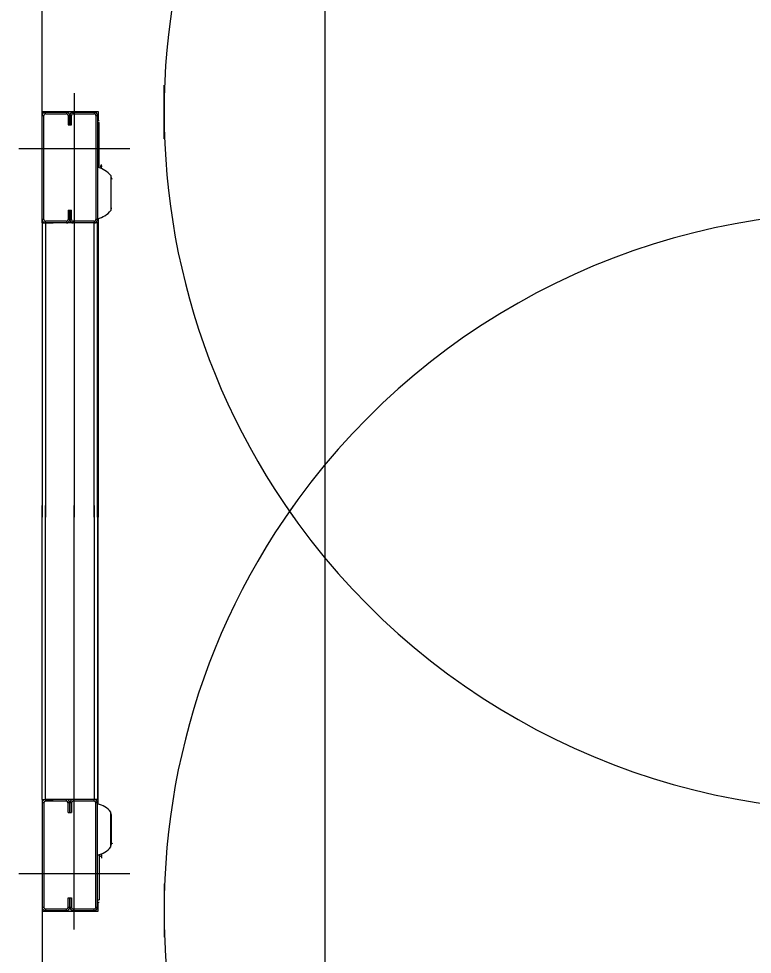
# Model space of a CAD drawing. Extents: x -264205 to -263659, y -1242401 to -1241986.
# Drawn here: x -263795.805 to -263795.177, y -1242206.762 to -1242205.961 of the extents above; entities that cross this region are included whole.
import ezdxf

# ---------------------------------------------------------------- set-up
doc = ezdxf.new("R2010")
doc.units = 0
doc.layers.add('HESCON_OSI_STAVBY_KFA', color=7, linetype='Continuous')
doc.layers.add('SITUACIA_DSP_2D', color=7, linetype='Continuous')

msp = doc.modelspace()

# ---------------------------------------------------------------- linework, layer by layer
at = {"layer": 'HESCON_OSI_STAVBY_KFA'}
msp.add_line((-263795.54279, -1242083.23724), (-263795.54279, -1242246.70724), dxfattribs=at)
at = {"layer": 'SITUACIA_DSP_2D'}
for p, q in [((-263795.7849, -1242206.04016), (-263795.7849, -1242205.526)), ((-263795.75735, -1242206.02448), (-263795.75735, -1242206.38763)), ((-263795.6804, -1242206.06358), (-263795.6804, -1242206.01769)), ((-263795.7849, -1242206.04348), (-263795.7849, -1242206.04016)), ((-263795.7849, -1242206.04016), (-263795.73693, -1242206.04016)), ((-263795.78205, -1242206.04206), (-263795.78205, -1242206.04063)), ((-263795.78205, -1242206.04063), (-263795.764, -1242206.04063)), ((-263795.764, -1242206.04063), (-263795.764, -1242206.04206)), ((-263795.7583, -1242206.04206), (-263795.7583, -1242206.04063)), ((-263795.7583, -1242206.04063), (-263795.74025, -1242206.04063)), ((-263795.74025, -1242206.04063), (-263795.74025, -1242206.04206)), ((-263795.73693, -1242206.04016), (-263795.73693, -1242206.04776)), ((-263795.7849, -1242206.04348), (-263795.78348, -1242206.04348)), ((-263795.7849, -1242206.13278), (-263795.7849, -1242206.04348)), ((-263795.78348, -1242206.13278), (-263795.78348, -1242206.04348)), ((-263795.78205, -1242206.04206), (-263795.764, -1242206.04206)), ((-263795.76258, -1242206.04348), (-263795.76115, -1242206.04348)), ((-263795.76258, -1242206.04348), (-263795.76258, -1242206.05156)), ((-263795.76115, -1242206.04348), (-263795.75973, -1242206.04348)), ((-263795.76115, -1242206.04348), (-263795.76115, -1242206.05156)), ((-263795.76115, -1242206.05156), (-263795.76115, -1242206.04348)), ((-263795.75973, -1242206.05156), (-263795.75973, -1242206.04348)), ((-263795.7583, -1242206.04206), (-263795.74025, -1242206.04206)), ((-263795.73883, -1242206.04348), (-263795.7374, -1242206.04348)), ((-263795.73883, -1242206.04348), (-263795.73883, -1242206.13278)), ((-263795.7374, -1242206.04348), (-263795.7374, -1242206.13278)), ((-263795.7374, -1242206.04776), (-263795.73598, -1242206.04776)), ((-263795.76258, -1242206.05156), (-263795.76115, -1242206.05156)), ((-263795.76115, -1242206.05156), (-263795.75973, -1242206.05156)), ((-263795.7374, -1242206.04966), (-263795.73598, -1242206.04966)), ((-263795.73598, -1242206.08846), (-263795.73598, -1242206.04966)), ((-263795.70985, -1242206.07198), (-263795.80485, -1242206.07198)), ((-263795.73588, -1242206.08848), (-263795.73588, -1242206.08552)), ((-263795.73493, -1242206.08681), (-263795.73493, -1242206.08751)), ((-263795.73448, -1242206.08681), (-263795.73493, -1242206.08681)), ((-263795.73493, -1242206.08751), (-263795.73448, -1242206.08752)), ((-263795.73408, -1242206.08682), (-263795.73448, -1242206.08681)), ((-263795.73448, -1242206.08752), (-263795.73408, -1242206.08752)), ((-263795.73408, -1242206.08682), (-263795.73408, -1242206.0856)), ((-263795.73408, -1242206.08682), (-263795.73408, -1242206.08752)), ((-263795.73408, -1242206.08908), (-263795.73408, -1242206.08752)), ((-263795.726, -1242206.09507), (-263795.726, -1242206.1249)), ((-263795.726, -1242206.09622), (-263795.72582, -1242206.09655)), ((-263795.72582, -1242206.09655), (-263795.72569, -1242206.09719)), ((-263795.72569, -1242206.12179), (-263795.72569, -1242206.09719)), ((-263795.72534, -1242206.09782), (-263795.72569, -1242206.09772)), ((-263795.72456, -1242206.09811), (-263795.72534, -1242206.09782)), ((-263795.76258, -1242206.12471), (-263795.75973, -1242206.12471)), ((-263795.76258, -1242206.12471), (-263795.76258, -1242206.13278)), ((-263795.76115, -1242206.12471), (-263795.76115, -1242206.13278)), ((-263795.76115, -1242206.13278), (-263795.76115, -1242206.12471)), ((-263795.75973, -1242206.13278), (-263795.75973, -1242206.12471)), ((-263795.72582, -1242206.12341), (-263795.726, -1242206.12374)), ((-263795.72569, -1242206.12277), (-263795.72582, -1242206.12341)), ((-263795.72569, -1242206.12277), (-263795.72569, -1242206.12179)), ((-263795.78348, -1242206.13278), (-263795.7849, -1242206.13278)), ((-263795.7849, -1242206.13563), (-263795.7849, -1242206.13278)), ((-263795.7849, -1242206.13563), (-263795.7849, -1242206.38763)), ((-263795.7849, -1242206.13563), (-263795.78205, -1242206.13563)), ((-263795.78205, -1242206.13563), (-263795.78205, -1242206.13421)), ((-263795.764, -1242206.13421), (-263795.78205, -1242206.13421)), ((-263795.78205, -1242206.13563), (-263795.78205, -1242206.38763)), ((-263795.78205, -1242206.13563), (-263795.7754, -1242206.13563)), ((-263795.764, -1242206.13563), (-263795.78205, -1242206.13563)), ((-263795.74025, -1242206.13563), (-263795.7697, -1242206.13563)), ((-263795.764, -1242206.13421), (-263795.764, -1242206.13563)), ((-263795.76115, -1242206.13278), (-263795.76258, -1242206.13278)), ((-263795.75973, -1242206.13278), (-263795.76115, -1242206.13278)), ((-263795.7583, -1242206.13563), (-263795.7583, -1242206.13421)), ((-263795.74025, -1242206.13421), (-263795.7583, -1242206.13421)), ((-263795.74025, -1242206.13563), (-263795.7583, -1242206.13563)), ((-263795.74025, -1242206.13421), (-263795.74025, -1242206.13563)), ((-263795.74025, -1242206.38763), (-263795.74025, -1242206.13563)), ((-263795.7374, -1242206.13563), (-263795.74025, -1242206.13563)), ((-263795.7374, -1242206.13278), (-263795.73883, -1242206.13278)), ((-263795.7374, -1242206.38763), (-263795.7374, -1242206.13563)), ((-263795.73693, -1242206.13173), (-263795.73693, -1242206.38763)), ((-263795.7849, -1242206.62963), (-263795.7849, -1242206.37763)), ((-263795.78205, -1242206.62963), (-263795.78205, -1242206.37763)), ((-263795.75735, -1242206.74078), (-263795.75735, -1242206.37763)), ((-263795.74025, -1242206.37763), (-263795.74025, -1242206.62963)), ((-263795.7374, -1242206.37763), (-263795.7374, -1242206.62963)), ((-263795.73693, -1242206.63353), (-263795.73693, -1242206.37763)), ((-263795.7849, -1242206.62963), (-263795.78205, -1242206.62963)), ((-263795.7849, -1242206.62963), (-263795.7849, -1242206.63248)), ((-263795.78348, -1242206.63248), (-263795.7849, -1242206.63248)), ((-263795.7849, -1242206.63248), (-263795.7849, -1242206.72178)), ((-263795.78348, -1242206.63248), (-263795.78348, -1242206.72178)), ((-263795.78205, -1242206.62963), (-263795.7754, -1242206.62963)), ((-263795.78205, -1242206.62963), (-263795.78205, -1242206.63106)), ((-263795.764, -1242206.62963), (-263795.78205, -1242206.62963)), ((-263795.764, -1242206.63106), (-263795.78205, -1242206.63106)), ((-263795.74025, -1242206.62963), (-263795.7697, -1242206.62963)), ((-263795.764, -1242206.63106), (-263795.764, -1242206.62963)), ((-263795.76115, -1242206.63248), (-263795.76258, -1242206.63248)), ((-263795.76258, -1242206.64056), (-263795.76258, -1242206.63248)), ((-263795.76115, -1242206.64056), (-263795.76115, -1242206.63248)), ((-263795.75973, -1242206.63248), (-263795.76115, -1242206.63248)), ((-263795.76115, -1242206.63248), (-263795.76115, -1242206.64056)), ((-263795.75973, -1242206.63248), (-263795.75973, -1242206.64056)), ((-263795.7583, -1242206.62963), (-263795.7583, -1242206.63106)), ((-263795.74025, -1242206.62963), (-263795.7583, -1242206.62963)), ((-263795.74025, -1242206.63106), (-263795.7583, -1242206.63106)), ((-263795.7374, -1242206.62963), (-263795.74025, -1242206.62963)), ((-263795.74025, -1242206.63106), (-263795.74025, -1242206.62963)), ((-263795.7374, -1242206.63248), (-263795.73883, -1242206.63248)), ((-263795.73883, -1242206.72178), (-263795.73883, -1242206.63248)), ((-263795.7374, -1242206.72178), (-263795.7374, -1242206.63248)), ((-263795.76258, -1242206.64056), (-263795.75973, -1242206.64056)), ((-263795.726, -1242206.6702), (-263795.726, -1242206.64037)), ((-263795.72582, -1242206.64185), (-263795.726, -1242206.64152)), ((-263795.72569, -1242206.64249), (-263795.72582, -1242206.64185)), ((-263795.72569, -1242206.64249), (-263795.72569, -1242206.64347)), ((-263795.72569, -1242206.64347), (-263795.72569, -1242206.66807)), ((-263795.726, -1242206.66904), (-263795.72582, -1242206.66871)), ((-263795.72582, -1242206.66871), (-263795.72569, -1242206.66807)), ((-263795.72534, -1242206.66744), (-263795.72569, -1242206.66754)), ((-263795.72456, -1242206.66716), (-263795.72534, -1242206.66744)), ((-263795.73598, -1242206.6768), (-263795.73598, -1242206.71561)), ((-263795.73588, -1242206.67678), (-263795.73588, -1242206.67974)), ((-263795.73493, -1242206.67846), (-263795.73493, -1242206.67775)), ((-263795.73493, -1242206.67775), (-263795.73448, -1242206.67775)), ((-263795.73448, -1242206.67845), (-263795.73493, -1242206.67846)), ((-263795.73448, -1242206.67775), (-263795.73408, -1242206.67774)), ((-263795.73408, -1242206.67844), (-263795.73448, -1242206.67845)), ((-263795.73408, -1242206.67618), (-263795.73408, -1242206.67774)), ((-263795.73408, -1242206.67844), (-263795.73408, -1242206.67774)), ((-263795.73408, -1242206.67844), (-263795.73408, -1242206.67966)), ((-263795.70985, -1242206.69328), (-263795.80485, -1242206.69328)), ((-263795.6804, -1242206.70169), (-263795.6804, -1242206.74757)), ((-263795.76258, -1242206.71371), (-263795.76115, -1242206.71371)), ((-263795.76258, -1242206.72178), (-263795.76258, -1242206.71371)), ((-263795.76115, -1242206.71371), (-263795.75973, -1242206.71371)), ((-263795.76115, -1242206.72178), (-263795.76115, -1242206.71371)), ((-263795.76115, -1242206.71371), (-263795.76115, -1242206.72178)), ((-263795.75973, -1242206.71371), (-263795.75973, -1242206.72178)), ((-263795.7849, -1242206.72178), (-263795.78348, -1242206.72178)), ((-263795.7849, -1242206.72178), (-263795.7849, -1242206.7251)), ((-263795.76258, -1242206.72178), (-263795.76115, -1242206.72178)), ((-263795.76115, -1242206.72178), (-263795.75973, -1242206.72178)), ((-263795.73883, -1242206.72178), (-263795.7374, -1242206.72178)), ((-263795.7374, -1242206.71561), (-263795.73598, -1242206.71561)), ((-263795.7374, -1242206.71751), (-263795.73598, -1242206.71751)), ((-263795.73693, -1242206.7251), (-263795.73693, -1242206.71751)), ((-263795.7849, -1242206.7251), (-263795.7849, -1242207.23926)), ((-263795.7849, -1242206.7251), (-263795.73693, -1242206.7251)), ((-263795.78205, -1242206.72321), (-263795.78205, -1242206.72463)), ((-263795.78205, -1242206.72321), (-263795.764, -1242206.72321)), ((-263795.78205, -1242206.72463), (-263795.764, -1242206.72463)), ((-263795.764, -1242206.72463), (-263795.764, -1242206.72321)), ((-263795.7583, -1242206.72321), (-263795.7583, -1242206.72463)), ((-263795.7583, -1242206.72321), (-263795.74025, -1242206.72321)), ((-263795.7583, -1242206.72463), (-263795.74025, -1242206.72463)), ((-263795.74025, -1242206.72463), (-263795.74025, -1242206.72321))]:
    msp.add_line(p, q, dxfattribs=at)
for centre, radius, start, end in [((-263795.0819, -1242206.04063), 0.5985, 324.56502, 215.43498), ((-263795.78205, -1242206.04348), 0.00285, 90, 180), ((-263795.764, -1242206.04348), 0.00285, 0, 90), ((-263795.7583, -1242206.04348), 0.00285, 90, 180), ((-263795.74025, -1242206.04348), 0.00285, 0, 90), ((-263795.78205, -1242206.04348), 0.00143, 90, 180), ((-263795.764, -1242206.04348), 0.00143, 0, 90), ((-263795.7583, -1242206.04348), 0.00143, 90, 180), ((-263795.74025, -1242206.04348), 0.00142, 0, 90), ((-263795.74095, -1242206.1068), 0.019, 38.12879, 79.24413), ((-263795.73588, -1242206.08561), 0.000095, 90, 180), ((-263795.74095, -1242206.11316), 0.019, 280.75587, 321.87121), ((-263795.0819, -1242206.72463), 0.5985, 34.26896, 145.73104), ((-263795.78205, -1242206.13278), 0.00285, 180, 270), ((-263795.78205, -1242206.13278), 0.00143, 180, 270), ((-263795.764, -1242206.13278), 0.00143, 270, 0), ((-263795.764, -1242206.13278), 0.00285, 270, 0), ((-263795.7583, -1242206.13278), 0.00285, 180, 270), ((-263795.7583, -1242206.13278), 0.00143, 180, 270), ((-263795.74025, -1242206.13278), 0.00142, 270, 0), ((-263795.74025, -1242206.13278), 0.00285, 270, 0), ((-263795.0819, -1242206.72463), 0.5985, 144.56502, 35.43498), ((-263795.0819, -1242206.04063), 0.5985, 214.26896, 325.73104), ((-263795.78205, -1242206.63248), 0.00285, 90, 180), ((-263795.78205, -1242206.63248), 0.00143, 90, 180), ((-263795.764, -1242206.63248), 0.00285, 0, 90), ((-263795.764, -1242206.63248), 0.00143, 0, 90), ((-263795.7583, -1242206.63248), 0.00285, 90, 180), ((-263795.7583, -1242206.63248), 0.00143, 90, 180), ((-263795.74025, -1242206.63248), 0.00285, 0, 90), ((-263795.74025, -1242206.63248), 0.00142, 0, 90), ((-263795.74095, -1242206.6521), 0.019, 38.12879, 79.24413), ((-263795.74095, -1242206.65846), 0.019, 280.75587, 321.87121), ((-263795.73588, -1242206.67965), 0.000095, 180, 270), ((-263795.78205, -1242206.72178), 0.00285, 180, 270), ((-263795.78205, -1242206.72178), 0.00143, 180, 270), ((-263795.764, -1242206.72178), 0.00285, 270, 0), ((-263795.764, -1242206.72178), 0.00143, 270, 0), ((-263795.7583, -1242206.72178), 0.00285, 180, 270), ((-263795.7583, -1242206.72178), 0.00143, 180, 270), ((-263795.74025, -1242206.72178), 0.00142, 270, 0), ((-263795.74025, -1242206.72178), 0.00285, 270, 0)]:
    msp.add_arc(centre, radius, start, end, dxfattribs=at)

doc.saveas('drawing.dxf')
